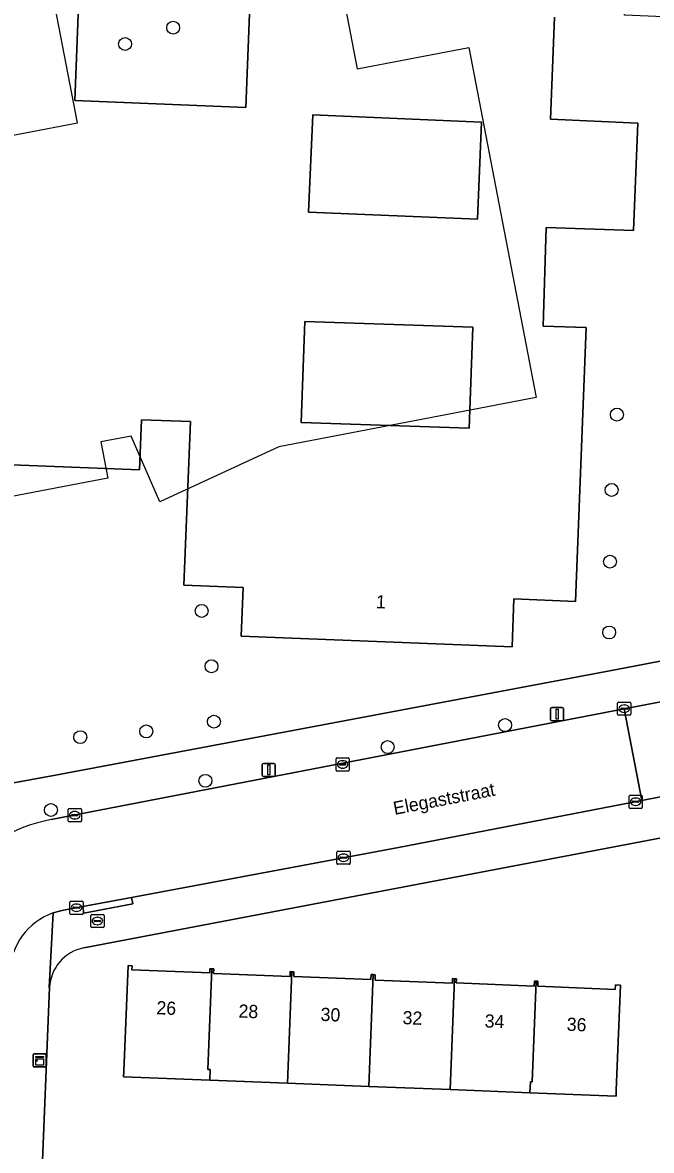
# Model space of a CAD drawing. Extents: x 160077 to 160948, y 386481 to 387498.
# Drawn here: x 160622.7 to 160670.3, y 386759.7 to 386845.2 of the extents above; entities that cross this region are included whole.
import ezdxf

# ---------------------------------------------------------------- set-up
doc = ezdxf.new("R2010")
doc.units = 0
for name, color, linetype in [('IMGEO_Boom', 7, 'Continuous'), ('IMGEO_Brandkraan', 7, 'Continuous'), ('IMGEO_Erf', 7, 'Continuous'), ('IMGEO_Kast', 7, 'Continuous'), ('IMGEO_Kolk', 7, 'Continuous'), ('IMGEO_Lichtmast', 7, 'Continuous'), ('IMGEO_Openbare_ruimte_label', 7, 'Continuous'), ('IMGEO_Pand', 7, 'Continuous'), ('IMGEO_Pand_nummerreeks', 7, 'Continuous'), ('IMGEO_Pand_vergunning_verleend', 7, 'Continuous'), ('IMGEO_Rijbaan_lokaal_open', 7, 'Continuous'), ('IMGEO_Voetpad_open', 7, 'Continuous')]:
    doc.layers.add(name, color=color, linetype=linetype)

msp = doc.modelspace()

# ---------------------------------------------------------------- linework, layer by layer
at = {"layer": 'IMGEO_Boom'}
for centre in [(160634.057, 386844.773), (160630.416, 386843.539), (160667.659, 386815.46), (160667.258, 386809.752), (160667.134, 386804.321), (160636.217, 386800.588), (160667.073, 386798.952), (160636.957, 386796.391), (160637.142, 386792.195), (160659.191, 386791.934), (160627.022, 386791.022), (160632.02, 386791.454), (160650.299, 386790.267), (160636.497, 386787.715), (160624.801, 386785.501)]:
    msp.add_circle(centre, 0.489, dxfattribs=at)
at = {"layer": 'IMGEO_Brandkraan'}
for p, q in [((160627.818, 386776.667), (160627.818, 386777.519)), ((160627.893, 386777.593), (160628.745, 386777.593)), ((160628.819, 386777.519), (160628.819, 386776.667)), ((160628.745, 386776.593), (160627.893, 386776.593)), ((160628.077, 386777.087), (160628.077, 386777.099)), ((160628.515, 386777.05), (160628.117, 386777.05)), ((160628.12, 386777.136), (160628.518, 386777.136)), ((160628.329, 386776.813), (160628.304, 386776.813)), ((160628.306, 386777.373), (160628.331, 386777.373)), ((160628.561, 386777.099), (160628.561, 386777.087))]:
    msp.add_line(p, q, dxfattribs=at)
for points in [[(160627.818, 386776.667), (160627.818, 386777.519)], [(160627.893, 386777.593), (160628.745, 386777.593)], [(160628.819, 386777.519), (160628.819, 386776.667)], [(160628.745, 386776.593), (160627.893, 386776.593)]]:
    msp.add_lwpolyline(points, dxfattribs=at)
for centre, radius, start, end in [((160627.895, 386777.517), 0.0765, 91.55205, 178.44795), ((160627.895, 386777.517), 0.0765, 91.55205, 178.44795), ((160628.743, 386777.517), 0.0765, 1.55205, 88.44795), ((160628.743, 386777.517), 0.0765, 1.55205, 88.44795), ((160627.895, 386776.669), 0.0765, 181.55205, 268.44795), ((160627.895, 386776.669), 0.0765, 181.55205, 268.44795), ((160628.117, 386777.096), 0.0403, 85.87752, 175.75265), ((160628.114, 386777.086), 0.0366, 178.93798, 274.71019), ((160628.518, 386777.093), 0.043, 264.86636, 352.45326), ((160628.522, 386777.098), 0.0386, 1.73085, 96.63898), ((160628.743, 386776.669), 0.0765, 271.55205, 358.44795), ((160628.743, 386776.669), 0.0765, 271.55205, 358.44795)]:
    msp.add_arc(centre, radius, start, end, dxfattribs=at)
for centre, major_axis, ratio, start_param, end_param in [((160628.305, 386777.093), (-0.387, 0.002), 0.722429, 4.712389, 7.853982), ((160628.33, 386777.093), (-0.39, 0.002), 0.717154, 1.570796, 4.712389)]:
    msp.add_ellipse(centre, major_axis=major_axis, ratio=ratio, start_param=start_param, end_param=end_param, dxfattribs=at)
at = {"layer": 'IMGEO_Erf'}
for points in [[(160674.502, 386797.454), (160674.929, 386806.169), (160675.07, 386809.047), (160675.272, 386814.07), (160675.716, 386825.063), (160675.794, 386826.947), (160675.891, 386829.313), (160676.542, 386845.055), (160676.555, 386845.381), (160668.235, 386845.73), (160669.487, 386869.91), (160666.813, 386871.238), (160603.434, 386849.369), (160600.755, 386785.404), (160608.542, 386785.099), (160611.61, 386785.659), (160625.143, 386788.129), (160667.256, 386796.073)], [(160657.416, 386837.619), (160644.625, 386838.16), (160644.313, 386830.795), (160657.104, 386830.254)], [(160656.742, 386822.086), (160644.02, 386822.513), (160643.762, 386814.854), (160656.484, 386814.427)], [(160648.874, 386764.562), (160642.721, 386764.804), (160636.827, 386765.035), (160630.307, 386765.291), (160630.324, 386765.722), (160630.638, 386773.718), (160630.949, 386773.705), (160630.936, 386773.385), (160636.832, 386773.154), (160636.845, 386773.477), (160636.988, 386773.471), (160637.131, 386773.466), (160637.117, 386773.113), (160642.908, 386772.886), (160642.909, 386773.255), (160643.048, 386773.248), (160643.186, 386773.242), (160643.184, 386772.88), (160649.032, 386772.65), (160649.047, 386773.038), (160649.202, 386773.032), (160649.361, 386773.025), (160649.345, 386772.618), (160655.199, 386772.389), (160655.213, 386772.727), (160655.362, 386772.721), (160655.508, 386772.715), (160655.495, 386772.396), (160661.4, 386772.164), (160661.415, 386772.545), (160661.548, 386772.54), (160661.68, 386772.535), (160661.664, 386772.144), (160667.539, 386771.913), (160667.552, 386772.254), (160667.926, 386772.24), (160667.613, 386764.271), (160667.596, 386763.827), (160661.076, 386764.083), (160655.037, 386764.32)]]:
    msp.add_lwpolyline(points, close=True, dxfattribs=at)
for points in [[(160662.926, 386845.581), (160662.637, 386837.835), (160669.239, 386837.544), (160668.918, 386829.418), (160662.314, 386829.637), (160662.065, 386822.149), (160665.335, 386822.062), (160664.535, 386801.306), (160659.866, 386801.495), (160659.719, 386797.854), (160639.197, 386798.683), (160639.346, 386802.357), (160634.871, 386802.538), (160635.371, 386814.926), (160631.665, 386815.075), (160631.511, 386811.269), (160620.564, 386811.711), (160621.042, 386823.568), (160614.503, 386823.832), (160614.83, 386831.942), (160621.439, 386831.675), (160621.742, 386839.189), (160613.937, 386839.505), (160614.264, 386847.607)], [(160626.917, 386847.096), (160626.6, 386839.254), (160639.561, 386838.731), (160639.873, 386846.471)], [(160671.565, 386783.492), (160627.292, 386775.05)], [(160624.696, 386772.042), (160624.053, 386756.457), (160635.418, 386756.081), (160656.069, 386755.397), (160656.152, 386757.908), (160661.06, 386757.745), (160665.846, 386757.587), (160665.763, 386755.076), (160673.888, 386754.75), (160674.925, 386780.592)]]:
    msp.add_lwpolyline(points, dxfattribs=at)
msp.add_arc((160627.891, 386771.909), 3.198, 100.79534, 177.61418, dxfattribs=at)
at = {"layer": 'IMGEO_Kast'}
for p, q in [((160623.45, 386766.111), (160623.45, 386766.952)), ((160623.45, 386766.952), (160623.45, 386766.111)), ((160623.525, 386767.036), (160624.366, 386767.036)), ((160624.366, 386767.036), (160623.525, 386767.036)), ((160624.45, 386766.961), (160624.45, 386766.12)), ((160624.45, 386766.12), (160624.45, 386766.961)), ((160624.375, 386766.036), (160623.534, 386766.036)), ((160623.534, 386766.036), (160624.375, 386766.036))]:
    msp.add_line(p, q, dxfattribs=at)
for points in [[(160623.645, 386766.826), (160624.245, 386766.826), (160624.245, 386766.741), (160623.645, 386766.741), (160623.645, 386766.826)], [(160623.645, 386766.651), (160624.245, 386766.651), (160624.245, 386766.162), (160623.645, 386766.162), (160623.645, 386766.651)]]:
    msp.add_lwpolyline(points, dxfattribs=at)
msp.add_circle((160623.729, 386766.5), 0.0377, dxfattribs=at)
for centre, start, end in [((160623.528, 386766.958), 92.4484, 184.28452), ((160623.528, 386766.958), 92.4484, 184.28452), ((160624.372, 386766.958), 2.4484, 94.28452), ((160624.372, 386766.958), 2.4484, 94.28452), ((160623.528, 386766.114), 182.4484, 274.28452), ((160623.528, 386766.114), 182.4484, 274.28452), ((160624.372, 386766.114), 272.4484, 4.28452), ((160624.372, 386766.114), 272.4484, 4.28452)]:
    msp.add_arc(centre, 0.0779, start, end, dxfattribs=at)
at = {"layer": 'IMGEO_Kolk'}
for p, q in [((160667.79, 386793.678), (160668.642, 386793.678)), ((160667.715, 386792.752), (160667.715, 386793.604)), ((160667.974, 386793.172), (160667.974, 386793.184)), ((160668.412, 386793.135), (160668.014, 386793.135)), ((160668.017, 386793.221), (160668.415, 386793.221)), ((160668.226, 386792.898), (160668.201, 386792.898)), ((160668.203, 386793.458), (160668.228, 386793.458)), ((160668.458, 386793.184), (160668.458, 386793.172)), ((160668.716, 386793.604), (160668.716, 386792.752)), ((160668.642, 386792.678), (160667.79, 386792.678)), ((160646.464, 386789.453), (160647.316, 386789.453)), ((160646.389, 386788.527), (160646.389, 386789.379)), ((160646.648, 386788.947), (160646.648, 386788.959)), ((160647.086, 386788.91), (160646.688, 386788.91)), ((160646.691, 386788.996), (160647.089, 386788.996)), ((160646.9, 386788.673), (160646.875, 386788.673)), ((160646.877, 386789.233), (160646.902, 386789.233)), ((160647.132, 386788.959), (160647.132, 386788.947)), ((160647.39, 386789.379), (160647.39, 386788.527)), ((160647.316, 386788.453), (160646.464, 386788.453)), ((160668.579, 386785.701), (160668.579, 386786.553)), ((160668.654, 386786.627), (160669.506, 386786.627)), ((160668.838, 386786.121), (160668.838, 386786.133)), ((160669.276, 386786.084), (160668.878, 386786.084)), ((160668.881, 386786.17), (160669.279, 386786.17)), ((160669.067, 386786.407), (160669.092, 386786.407)), ((160669.322, 386786.133), (160669.322, 386786.121)), ((160669.58, 386786.553), (160669.58, 386785.701)), ((160626.104, 386784.681), (160626.104, 386785.533)), ((160626.179, 386785.607), (160627.031, 386785.607)), ((160626.406, 386785.15), (160626.804, 386785.15)), ((160626.592, 386785.387), (160626.617, 386785.387)), ((160627.105, 386785.533), (160627.105, 386784.681)), ((160669.506, 386785.627), (160668.654, 386785.627)), ((160669.09, 386785.847), (160669.065, 386785.847)), ((160627.031, 386784.607), (160626.179, 386784.607)), ((160626.363, 386785.101), (160626.363, 386785.113)), ((160626.801, 386785.064), (160626.403, 386785.064)), ((160626.615, 386784.827), (160626.59, 386784.827)), ((160626.847, 386785.113), (160626.847, 386785.101)), ((160646.45, 386781.462), (160646.45, 386782.314)), ((160646.525, 386782.388), (160647.377, 386782.388)), ((160646.709, 386781.882), (160646.709, 386781.894)), ((160647.147, 386781.845), (160646.749, 386781.845)), ((160646.752, 386781.931), (160647.15, 386781.931)), ((160646.938, 386782.168), (160646.963, 386782.168)), ((160647.193, 386781.894), (160647.193, 386781.882)), ((160647.451, 386782.314), (160647.451, 386781.462)), ((160647.377, 386781.388), (160646.525, 386781.388)), ((160646.961, 386781.608), (160646.936, 386781.608)), ((160626.233, 386777.67), (160626.233, 386778.522)), ((160626.308, 386778.596), (160627.16, 386778.596)), ((160626.721, 386778.376), (160626.746, 386778.376)), ((160627.234, 386778.522), (160627.234, 386777.67)), ((160627.16, 386777.596), (160626.308, 386777.596)), ((160626.492, 386778.09), (160626.492, 386778.102)), ((160626.93, 386778.053), (160626.532, 386778.053)), ((160626.535, 386778.139), (160626.933, 386778.139)), ((160626.744, 386777.816), (160626.719, 386777.816)), ((160626.976, 386778.102), (160626.976, 386778.09))]:
    msp.add_line(p, q, dxfattribs=at)
for points in [[(160667.79, 386793.678), (160668.642, 386793.678)], [(160667.715, 386792.752), (160667.715, 386793.604)], [(160668.716, 386793.604), (160668.716, 386792.752)], [(160668.642, 386792.678), (160667.79, 386792.678)], [(160646.464, 386789.453), (160647.316, 386789.453)], [(160646.389, 386788.527), (160646.389, 386789.379)], [(160647.39, 386789.379), (160647.39, 386788.527)], [(160647.316, 386788.453), (160646.464, 386788.453)], [(160668.579, 386785.701), (160668.579, 386786.553)], [(160668.654, 386786.627), (160669.506, 386786.627)], [(160669.58, 386786.553), (160669.58, 386785.701)], [(160626.104, 386784.681), (160626.104, 386785.533)], [(160626.179, 386785.607), (160627.031, 386785.607)], [(160627.105, 386785.533), (160627.105, 386784.681)], [(160669.506, 386785.627), (160668.654, 386785.627)], [(160627.031, 386784.607), (160626.179, 386784.607)], [(160646.45, 386781.462), (160646.45, 386782.314)], [(160646.525, 386782.388), (160647.377, 386782.388)], [(160647.451, 386782.314), (160647.451, 386781.462)], [(160647.377, 386781.388), (160646.525, 386781.388)], [(160626.233, 386777.67), (160626.233, 386778.522)], [(160626.308, 386778.596), (160627.16, 386778.596)], [(160627.234, 386778.522), (160627.234, 386777.67)], [(160627.16, 386777.596), (160626.308, 386777.596)]]:
    msp.add_lwpolyline(points, dxfattribs=at)
for centre, radius, start, end in [((160667.792, 386793.602), 0.0765, 91.55205, 178.44795), ((160667.792, 386793.602), 0.0765, 91.55205, 178.44795), ((160668.64, 386793.602), 0.0765, 1.55205, 88.44795), ((160668.64, 386793.602), 0.0765, 1.55205, 88.44795), ((160668.014, 386793.181), 0.0403, 85.87752, 175.75265), ((160668.011, 386793.171), 0.0366, 178.93798, 274.71019), ((160668.415, 386793.178), 0.043, 264.86636, 352.45326), ((160668.419, 386793.183), 0.0386, 1.73085, 96.63898), ((160667.792, 386792.754), 0.0765, 181.55205, 268.44795), ((160667.792, 386792.754), 0.0765, 181.55205, 268.44795), ((160668.64, 386792.754), 0.0765, 271.55205, 358.44795), ((160668.64, 386792.754), 0.0765, 271.55205, 358.44795), ((160646.466, 386789.377), 0.0765, 91.55205, 178.44795), ((160646.466, 386789.377), 0.0765, 91.55205, 178.44795), ((160647.314, 386789.377), 0.0765, 1.55205, 88.44795), ((160647.314, 386789.377), 0.0765, 1.55205, 88.44795), ((160646.688, 386788.956), 0.0403, 85.87752, 175.75265), ((160646.685, 386788.946), 0.0366, 178.93798, 274.71019), ((160647.089, 386788.953), 0.043, 264.86636, 352.45326), ((160647.093, 386788.958), 0.0386, 1.73085, 96.63898), ((160646.466, 386788.529), 0.0765, 181.55205, 268.44795), ((160646.466, 386788.529), 0.0765, 181.55205, 268.44795), ((160647.314, 386788.529), 0.0765, 271.55205, 358.44795), ((160647.314, 386788.529), 0.0765, 271.55205, 358.44795), ((160668.656, 386786.551), 0.0765, 91.55205, 178.44795), ((160668.656, 386786.551), 0.0765, 91.55205, 178.44795), ((160668.878, 386786.13), 0.0403, 85.87752, 175.75265), ((160668.875, 386786.12), 0.0366, 178.93798, 274.71019), ((160669.279, 386786.127), 0.043, 264.86636, 352.45326), ((160669.283, 386786.132), 0.0386, 1.73085, 96.63898), ((160669.504, 386786.551), 0.0765, 1.55205, 88.44795), ((160669.504, 386786.551), 0.0765, 1.55205, 88.44795), ((160626.181, 386785.531), 0.0765, 91.55205, 178.44795), ((160626.181, 386785.531), 0.0765, 91.55205, 178.44795), ((160626.403, 386785.11), 0.0403, 85.87752, 175.75265), ((160626.808, 386785.112), 0.0386, 1.73085, 96.63898), ((160627.029, 386785.531), 0.0765, 1.55205, 88.44795), ((160627.029, 386785.531), 0.0765, 1.55205, 88.44795), ((160668.656, 386785.703), 0.0765, 181.55205, 268.44795), ((160668.656, 386785.703), 0.0765, 181.55205, 268.44795), ((160669.504, 386785.703), 0.0765, 271.55205, 358.44795), ((160669.504, 386785.703), 0.0765, 271.55205, 358.44795), ((160626.181, 386784.683), 0.0765, 181.55205, 268.44795), ((160626.181, 386784.683), 0.0765, 181.55205, 268.44795), ((160626.4, 386785.1), 0.0366, 178.93798, 274.71019), ((160626.804, 386785.107), 0.043, 264.86636, 352.45326), ((160627.029, 386784.683), 0.0765, 271.55205, 358.44795), ((160627.029, 386784.683), 0.0765, 271.55205, 358.44795), ((160646.527, 386782.312), 0.0765, 91.55205, 178.44795), ((160646.527, 386782.312), 0.0765, 91.55205, 178.44795), ((160646.749, 386781.891), 0.0403, 85.87752, 175.75265), ((160646.746, 386781.881), 0.0366, 178.93798, 274.71019), ((160647.15, 386781.888), 0.043, 264.86636, 352.45326), ((160647.154, 386781.893), 0.0386, 1.73085, 96.63898), ((160647.375, 386782.312), 0.0765, 1.55205, 88.44795), ((160647.375, 386782.312), 0.0765, 1.55205, 88.44795), ((160646.527, 386781.464), 0.0765, 181.55205, 268.44795), ((160646.527, 386781.464), 0.0765, 181.55205, 268.44795), ((160647.375, 386781.464), 0.0765, 271.55205, 358.44795), ((160647.375, 386781.464), 0.0765, 271.55205, 358.44795), ((160626.31, 386778.52), 0.0765, 91.55205, 178.44795), ((160626.31, 386778.52), 0.0765, 91.55205, 178.44795), ((160627.158, 386778.52), 0.0765, 1.55205, 88.44795), ((160627.158, 386778.52), 0.0765, 1.55205, 88.44795), ((160626.31, 386777.672), 0.0765, 181.55205, 268.44795), ((160626.31, 386777.672), 0.0765, 181.55205, 268.44795), ((160626.532, 386778.099), 0.0403, 85.87752, 175.75265), ((160626.529, 386778.089), 0.0366, 178.93798, 274.71019), ((160626.933, 386778.096), 0.043, 264.86636, 352.45326), ((160626.937, 386778.101), 0.0386, 1.73085, 96.63898), ((160627.158, 386777.672), 0.0765, 271.55205, 358.44795), ((160627.158, 386777.672), 0.0765, 271.55205, 358.44795)]:
    msp.add_arc(centre, radius, start, end, dxfattribs=at)
for centre, major_axis, ratio, start_param, end_param in [((160668.202, 386793.178), (-0.387, 0.002), 0.722429, 4.712389, 7.853982), ((160668.227, 386793.178), (-0.39, 0.002), 0.717154, 1.570796, 4.712389), ((160646.876, 386788.953), (-0.387, 0.002), 0.722429, 4.712389, 7.853982), ((160646.901, 386788.953), (-0.39, 0.002), 0.717154, 1.570796, 4.712389), ((160669.066, 386786.127), (-0.387, 0.002), 0.722429, 4.712389, 7.853982), ((160669.091, 386786.127), (-0.39, 0.002), 0.717154, 1.570796, 4.712389), ((160626.591, 386785.107), (-0.387, 0.002), 0.722429, 4.712389, 7.853982), ((160626.616, 386785.107), (-0.39, 0.002), 0.717154, 1.570796, 4.712389), ((160646.937, 386781.888), (-0.387, 0.002), 0.722429, 4.712389, 7.853982), ((160646.962, 386781.888), (-0.39, 0.002), 0.717154, 1.570796, 4.712389), ((160626.72, 386778.096), (-0.387, 0.002), 0.722429, 4.712389, 7.853982), ((160626.745, 386778.096), (-0.39, 0.002), 0.717154, 1.570796, 4.712389)]:
    msp.add_ellipse(centre, major_axis=major_axis, ratio=ratio, start_param=start_param, end_param=end_param, dxfattribs=at)
at = {"layer": 'IMGEO_Lichtmast'}
for p, q in [((160662.632, 386792.366), (160662.632, 386793.166)), ((160662.632, 386793.166), (160662.632, 386792.366)), ((160662.732, 386793.266), (160663.522, 386793.266)), ((160663.522, 386793.266), (160662.732, 386793.266)), ((160663.622, 386793.166), (160663.622, 386792.366)), ((160663.622, 386792.366), (160663.622, 386793.166)), ((160663.522, 386792.266), (160662.732, 386792.266)), ((160662.732, 386792.266), (160663.522, 386792.266)), ((160640.8, 386788.137), (160640.8, 386788.937)), ((160640.8, 386788.937), (160640.8, 386788.137)), ((160640.9, 386789.037), (160641.69, 386789.037)), ((160641.69, 386789.037), (160640.9, 386789.037)), ((160641.79, 386788.937), (160641.79, 386788.137)), ((160641.79, 386788.137), (160641.79, 386788.937)), ((160641.69, 386788.037), (160640.9, 386788.037)), ((160640.9, 386788.037), (160641.69, 386788.037))]:
    msp.add_line(p, q, dxfattribs=at)
for points in [[(160663.052, 386793.141), (160663.202, 386793.141), (160663.202, 386792.391), (160663.052, 386792.391), (160663.052, 386793.141)], [(160641.22, 386788.912), (160641.37, 386788.912), (160641.37, 386788.162), (160641.22, 386788.162), (160641.22, 386788.912)]]:
    msp.add_lwpolyline(points, dxfattribs=at)
for centre, start, end in [((160662.732, 386793.166), 90, 180), ((160662.732, 386793.166), 90, 180), ((160663.522, 386793.166), 0, 90), ((160663.522, 386793.166), 360, 90), ((160662.732, 386792.366), 180, 270), ((160662.732, 386792.366), 180, 270), ((160663.522, 386792.366), 270, 0), ((160663.522, 386792.366), 270, 0), ((160640.9, 386788.937), 90, 180), ((160640.9, 386788.937), 90, 180), ((160641.69, 386788.937), 0, 90), ((160641.69, 386788.937), 360, 90), ((160640.9, 386788.137), 180, 270), ((160640.9, 386788.137), 180, 270), ((160641.69, 386788.137), 270, 0), ((160641.69, 386788.137), 270, 0)]:
    msp.add_arc(centre, 0.1, start, end, dxfattribs=at)
at = {"layer": 'IMGEO_Pand'}
for points in [[(160614.264, 386847.607), (160613.937, 386839.505), (160621.742, 386839.189), (160621.439, 386831.675), (160614.83, 386831.942), (160614.503, 386823.832), (160621.042, 386823.568), (160620.564, 386811.711), (160631.511, 386811.269), (160631.665, 386815.075), (160635.371, 386814.926), (160634.871, 386802.538), (160639.346, 386802.357), (160639.197, 386798.683), (160659.719, 386797.854), (160659.866, 386801.495), (160664.535, 386801.306), (160665.335, 386822.062), (160662.065, 386822.149), (160662.314, 386829.637), (160668.918, 386829.418), (160669.239, 386837.544), (160662.637, 386837.835), (160662.926, 386845.581)], [(160639.873, 386846.471), (160639.561, 386838.731), (160626.6, 386839.254), (160626.917, 386847.096)]]:
    msp.add_lwpolyline(points, dxfattribs=at)
for points in [[(160644.313, 386830.795), (160644.625, 386838.16), (160657.416, 386837.619), (160657.104, 386830.254)], [(160644.02, 386822.513), (160656.742, 386822.086), (160656.484, 386814.427), (160643.762, 386814.854)], [(160636.988, 386773.471), (160636.845, 386773.477), (160636.832, 386773.154), (160630.936, 386773.385), (160630.949, 386773.705), (160630.638, 386773.718), (160630.324, 386765.722), (160630.307, 386765.291), (160636.827, 386765.035), (160636.858, 386765.84), (160636.693, 386765.847)], [(160636.693, 386765.847), (160636.858, 386765.84), (160636.827, 386765.035), (160642.721, 386764.804), (160643.048, 386773.248), (160642.909, 386773.255), (160642.908, 386772.886), (160637.117, 386773.113), (160637.131, 386773.466), (160636.988, 386773.471)], [(160649.202, 386773.032), (160649.047, 386773.038), (160649.032, 386772.65), (160643.184, 386772.88), (160643.186, 386773.242), (160643.048, 386773.248), (160642.721, 386764.804), (160648.874, 386764.562)], [(160655.362, 386772.721), (160655.213, 386772.727), (160655.199, 386772.389), (160649.345, 386772.618), (160649.361, 386773.025), (160649.202, 386773.032), (160648.874, 386764.562), (160655.037, 386764.32)], [(160655.037, 386764.32), (160661.076, 386764.083), (160661.108, 386764.901), (160661.252, 386764.895), (160661.548, 386772.54), (160661.415, 386772.545), (160661.4, 386772.164), (160655.495, 386772.396), (160655.508, 386772.715), (160655.362, 386772.721)], [(160667.926, 386772.24), (160667.552, 386772.254), (160667.539, 386771.913), (160661.664, 386772.144), (160661.68, 386772.535), (160661.548, 386772.54), (160661.252, 386764.895), (160661.108, 386764.901), (160661.076, 386764.083), (160667.596, 386763.827), (160667.613, 386764.271)]]:
    msp.add_lwpolyline(points, close=True, dxfattribs=at)
at = {"layer": 'IMGEO_Pand_vergunning_verleend'}
msp.add_lwpolyline([(160613.867, 386835.096), (160626.802, 386837.57), (160624.421, 386850.02), (160646.57, 386849.04), (160647.993, 386841.649), (160656.446, 386843.277), (160661.556, 386816.748), (160642.06, 386813.01), (160633.038, 386808.858), (160630.885, 386813.836), (160628.577, 386813.395), (160629.102, 386810.652), (160618.915, 386808.704)], close=True, dxfattribs=at)
at = {"layer": 'IMGEO_Rijbaan_lokaal_open'}
for points in [[(160689.509, 386790.017), (160688.143, 386796.981), (160668.208, 386793.175), (160669.548, 386786.218), (160670.969, 386786.492)], [(160669.548, 386786.218), (160668.208, 386793.175), (160624.827, 386784.77)], [(160624.977, 386777.704), (160625.356, 386777.823), (160625.744, 386777.912), (160627.208, 386778.187), (160630.902, 386778.879), (160651.129, 386782.673), (160669.548, 386786.218)]]:
    msp.add_lwpolyline(points, dxfattribs=at)
for centre, radius, start, end in [((160627.149, 386772.519), 12.469, 100.73349, 177.9641), ((160626.665, 386772.989), 5.009, 109.70032, 177.66106)]:
    msp.add_arc(centre, radius, start, end, dxfattribs=at)
at = {"layer": 'IMGEO_Voetpad_open'}
for points in [[(160722.155, 386808.242), (160721.453, 386808.14), (160721.441, 386808.138), (160711.175, 386806.204), (160704.872, 386805.04), (160702.825, 386804.662), (160674.597, 386799.312), (160674.9, 386797.53), (160674.502, 386797.454), (160667.256, 386796.073), (160625.143, 386788.129), (160611.61, 386785.659), (160611.261, 386774.569), (160611.199, 386773.064), (160614.688, 386772.962)], [(160624.827, 386784.77), (160668.208, 386793.175), (160688.143, 386796.981)], [(160670.969, 386786.492), (160669.548, 386786.218), (160651.129, 386782.673), (160630.902, 386778.879), (160630.993, 386778.388), (160627.299, 386777.696), (160627.208, 386778.187), (160625.744, 386777.912), (160625.356, 386777.823), (160624.977, 386777.704), (160624.671, 386772.055), (160624.696, 386772.042)], [(160627.292, 386775.05), (160671.565, 386783.492)], [(160621.394, 386691.978), (160621.423, 386692.671), (160621.452, 386693.374), (160623.787, 386750), (160624.002, 386755.214), (160624.053, 386756.457), (160624.696, 386772.042), (160624.671, 386772.055), (160624.977, 386777.704)]]:
    msp.add_lwpolyline(points, dxfattribs=at)
msp.add_lwpolyline([(160627.208, 386778.187), (160627.299, 386777.696), (160630.993, 386778.388), (160630.902, 386778.879)], close=True, dxfattribs=at)
for centre, radius, start, end in [((160627.149, 386772.519), 12.469, 100.73349, 177.9641), ((160626.665, 386772.989), 5.009, 109.70032, 177.66106), ((160627.891, 386771.909), 3.198, 100.79534, 177.61418)]:
    msp.add_arc(centre, radius, start, end, dxfattribs=at)

# ---------------------------------------------------------------- texts
at = {"layer": 'IMGEO_Openbare_ruimte_label'}
msp.add_text('Elegaststraat', height=1, rotation=10.89418, dxfattribs=at).set_placement((160650.827, 386785.125))
at = {"layer": 'IMGEO_Pand_nummerreeks'}
for s, rotation, p in [('1', 357.68525, (160649.399, 386800.793)), ('26', 357.69671, (160632.774, 386770.029)), ('28', 357.69808, (160638.993, 386769.779)), ('30', 357.69808, (160645.207, 386769.529)), ('32', 357.69808, (160651.416, 386769.279)), ('34', 357.69808, (160657.633, 386769.029)), ('36', 357.69671, (160663.847, 386768.78))]:
    msp.add_text(s, height=1, rotation=rotation, dxfattribs=at).set_placement(p)

doc.saveas('drawing.dxf')
